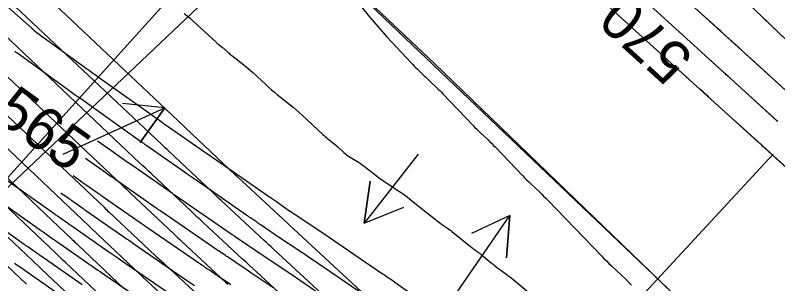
# Model space of a CAD drawing. Extents: x 954385 to 988206, y 1868364 to 1924553.
# Drawn here: x 955700.4 to 955807.8, y 1923000.7 to 1923038.5 of the extents above; entities that cross this region are included whole.
import ezdxf

# ---------------------------------------------------------------- set-up
doc = ezdxf.new("R2010")
doc.units = 0
for name, color, linetype in [('1', 7, 'Continuous'), ('Default', 7, 'Continuous'), ('Ex_Contour Labels', 7, 'Continuous'), ('Ex_Major Contours', 7, 'Continuous'), ('Ex_Minor Contours', 7, 'Continuous'), ('Perimeter', 7, 'Continuous'), ('Slopes', 7, 'Continuous')]:
    doc.layers.add(name, color=color, linetype=linetype)

msp = doc.modelspace()

# ---------------------------------------------------------------- linework, layer by layer
for points in [[(955695.79, 1923042.73), (955702.7, 1923036.62), (955702.73, 1923036.59), (955702.76, 1923036.56), (955702.79, 1923036.53), (955702.83, 1923036.51), (955702.96, 1923036.39), (955702.99, 1923036.37), (955703.02, 1923036.34), (955703.06, 1923036.31), (955703.09, 1923036.28), (955703.28, 1923036.12), (955703.33, 1923036.08), (955703.37, 1923036.04), (955703.41, 1923036.01), (955703.46, 1923035.98), (955710.41, 1923030.97), (955710.83, 1923030.66), (955711.25, 1923030.36), (955711.67, 1923030.06), (955712.09, 1923029.76), (955719.29, 1923024.66), (955719.38, 1923024.59), (955719.48, 1923024.52), (955719.58, 1923024.45), (955719.68, 1923024.38), (955721.09, 1923023.39), (955721.23, 1923023.29), (955721.37, 1923023.19), (955721.51, 1923023.09), (955721.65, 1923023), (955726.88, 1923019.34), (955727.32, 1923019.03), (955727.77, 1923018.73), (955728.21, 1923018.42), (955728.66, 1923018.11), (955735.73, 1923013.22), (955735.91, 1923013.1), (955736.09, 1923012.97), (955736.27, 1923012.85), (955736.45, 1923012.73), (955737.17, 1923012.23), (955737.35, 1923012.11), (955737.53, 1923011.98), (955737.71, 1923011.86), (955737.89, 1923011.73), (955738.88, 1923011.04), (955739.11, 1923010.89), (955739.34, 1923010.73), (955739.57, 1923010.58), (955739.8, 1923010.42), (955743.56, 1923007.92), (955743.91, 1923007.69), (955744.25, 1923007.46), (955744.6, 1923007.23), (955744.94, 1923007), (955752.13, 1923002.09), (955752.38, 1923001.92), (955752.63, 1923001.74), (955752.88, 1923001.57), (955753.13, 1923001.4), (955757.48, 1922998.34)], [(955724.18, 1923038.7), (955724.59, 1923038.37), (955724.99, 1923038.03), (955725.38, 1923037.68), (955728.7, 1923034.62), (955728.78, 1923034.54), (955728.87, 1923034.47), (955728.97, 1923034.39), (955729.06, 1923034.32), (955729.44, 1923034.03), (955729.53, 1923033.96), (955729.63, 1923033.88), (955729.72, 1923033.8), (955729.8, 1923033.72), (955730.37, 1923033.21), (955730.49, 1923033.1), (955730.62, 1923032.99), (955730.74, 1923032.88), (955730.88, 1923032.78), (955732.56, 1923031.47), (955732.89, 1923031.21), (955733.2, 1923030.95), (955733.51, 1923030.68), (955733.82, 1923030.4), (955735.66, 1923028.7), (955736.07, 1923028.33), (955736.49, 1923027.97), (955736.91, 1923027.61), (955737.34, 1923027.26), (955739.08, 1923025.87), (955739.52, 1923025.51), (955739.94, 1923025.16), (955740.36, 1923024.79), (955740.77, 1923024.41), (955743.71, 1923021.69), (955743.88, 1923021.54), (955744.04, 1923021.4), (955744.21, 1923021.26), (955744.38, 1923021.12), (955745.07, 1923020.57), (955745.25, 1923020.43), (955745.42, 1923020.29), (955745.58, 1923020.14), (955745.75, 1923020), (955746.67, 1923019.15), (955746.88, 1923018.97), (955747.1, 1923018.79), (955747.33, 1923018.63), (955747.56, 1923018.47), (955748.72, 1923017.77), (955748.99, 1923017.59), (955749.26, 1923017.42), (955749.52, 1923017.23), (955749.77, 1923017.03), (955751.22, 1923015.89), (955751.55, 1923015.64), (955751.89, 1923015.39), (955752.23, 1923015.15), (955752.57, 1923014.92), (955754.37, 1923013.75), (955754.78, 1923013.48), (955755.19, 1923013.19), (955755.58, 1923012.9), (955755.97, 1923012.59), (955759.58, 1923009.7), (955759.78, 1923009.54), (955759.98, 1923009.38), (955760.19, 1923009.23), (955760.4, 1923009.08), (955761.25, 1923008.5), (955761.46, 1923008.35), (955761.67, 1923008.2), (955761.87, 1923008.04), (955762.07, 1923007.88), (955764.72, 1923005.74), (955764.83, 1923005.65), (955764.94, 1923005.57), (955765.05, 1923005.49), (955765.16, 1923005.41), (955765.6, 1923005.1), (955765.71, 1923005.02), (955765.82, 1923004.94), (955765.93, 1923004.85), (955766.03, 1923004.77), (955767.44, 1923003.62), (955767.69, 1923003.42), (955767.94, 1923003.22), (955768.19, 1923003.03), (955768.45, 1923002.84), (955769.48, 1923002.09), (955769.74, 1923001.9), (955769.99, 1923001.7), (955770.24, 1923001.51), (955770.49, 1923001.3), (955775.51, 1922997.16)], [(955749.46, 1922999.13), (955742.2, 1923004.09), (955741.84, 1923004.34), (955741.48, 1923004.58), (955741.12, 1923004.82), (955740.75, 1923005.07), (955737.04, 1923007.53), (955736.8, 1923007.69), (955736.56, 1923007.85), (955736.33, 1923008.01), (955736.09, 1923008.17), (955735.01, 1923008.92), (955734.84, 1923009.03), (955734.67, 1923009.15), (955734.51, 1923009.26), (955734.34, 1923009.38), (955733.67, 1923009.84), (955733.51, 1923009.95), (955733.34, 1923010.06), (955733.17, 1923010.18), (955733.01, 1923010.29), (955725.84, 1923015.25), (955725.43, 1923015.53), (955725.02, 1923015.82), (955724.61, 1923016.1), (955724.2, 1923016.39), (955718.92, 1923020.07), (955718.77, 1923020.18), (955718.62, 1923020.28), (955718.47, 1923020.39), (955718.32, 1923020.49), (955716.91, 1923021.49), (955716.82, 1923021.55), (955716.74, 1923021.61), (955716.65, 1923021.67), (955716.56, 1923021.73), (955709.27, 1923026.91), (955708.88, 1923027.18), (955708.5, 1923027.45), (955708.12, 1923027.73), (955707.74, 1923028), (955700.73, 1923033.06), (955700.68, 1923033.1), (955700.62, 1923033.14), (955700.57, 1923033.18), (955700.52, 1923033.22), (955700.29, 1923033.42)], [(955747.37, 1922996.4), (955739.2, 1923002.01), (955739.14, 1923002.05), (955739.08, 1923002.09), (955739.02, 1923002.13), (955738.96, 1923002.17), (955735.23, 1923004.67), (955734.85, 1923004.92), (955734.47, 1923005.18), (955734.09, 1923005.44), (955733.71, 1923005.7), (955731.5, 1923007.2), (955731.46, 1923007.23), (955731.43, 1923007.25), (955731.39, 1923007.28), (955731.36, 1923007.3), (955731.19, 1923007.41), (955731.15, 1923007.44), (955731.1, 1923007.47), (955731.02, 1923007.53), (955730.99, 1923007.54), (955730.97, 1923007.56), (955730.95, 1923007.57), (955730.93, 1923007.58), (955722.74, 1923013.2), (955722.68, 1923013.24), (955722.63, 1923013.28), (955722.57, 1923013.32), (955722.51, 1923013.36), (955716.31, 1923017.68), (955716.26, 1923017.71), (955716.22, 1923017.74), (955716.18, 1923017.77), (955716.13, 1923017.8), (955714.36, 1923019.04), (955714.32, 1923019.07), (955714.3, 1923019.08), (955711.98, 1923020.73)], [(955736.66, 1923000.16), (955733.58, 1923002.22), (955733.24, 1923002.45), (955732.9, 1923002.68), (955732.56, 1923002.9), (955732.22, 1923003.13), (955730.4, 1923004.38), (955730.3, 1923004.45), (955730.2, 1923004.52), (955730.1, 1923004.58), (955730, 1923004.65), (955729.52, 1923004.97), (955729.46, 1923005.01), (955729.4, 1923005.05), (955729.34, 1923005.09), (955729.28, 1923005.13), (955729.03, 1923005.29), (955728.97, 1923005.33), (955728.91, 1923005.37), (955728.85, 1923005.42), (955728.79, 1923005.46), (955720.9, 1923010.87), (955720.73, 1923010.99), (955720.57, 1923011.1), (955720.4, 1923011.22), (955720.23, 1923011.33), (955714.42, 1923015.38), (955714.29, 1923015.47), (955714.16, 1923015.56), (955714.03, 1923015.65), (955713.9, 1923015.74), (955712.35, 1923016.83), (955712.31, 1923016.85), (955712.27, 1923016.88), (955712.23, 1923016.91), (955712.19, 1923016.94), (955710.25, 1923018.31)], [(955708.52, 1923015.9), (955710.08, 1923014.79), (955710.15, 1923014.75), (955710.21, 1923014.7), (955710.28, 1923014.65), (955710.34, 1923014.61), (955711.76, 1923013.62), (955711.93, 1923013.5), (955712.1, 1923013.38), (955712.27, 1923013.26), (955712.44, 1923013.14), (955717.96, 1923009.3), (955718.23, 1923009.11), (955718.51, 1923008.92), (955718.78, 1923008.73), (955719.06, 1923008.54), (955726.65, 1923003.33), (955726.75, 1923003.26), (955726.85, 1923003.19), (955726.95, 1923003.13), (955727.05, 1923003.06), (955727.46, 1923002.79), (955727.56, 1923002.72), (955727.66, 1923002.66), (955727.76, 1923002.59), (955727.86, 1923002.52), (955728.64, 1923002), (955728.8, 1923001.89), (955728.97, 1923001.78), (955729.13, 1923001.67), (955729.29, 1923001.56), (955730.74, 1923000.57)], [(955722.38, 1922999.07), (955715.22, 1923003.98), (955714.8, 1923004.27), (955714.39, 1923004.56), (955713.97, 1923004.85), (955713.56, 1923005.13), (955708.22, 1923008.85), (955708.1, 1923008.93), (955707.98, 1923009.01), (955707.86, 1923009.1), (955707.74, 1923009.18), (955706.33, 1923010.17), (955706.21, 1923010.26), (955706.09, 1923010.34), (955705.98, 1923010.42), (955705.86, 1923010.5), (955698.81, 1923015.5)], [(955696.53, 1923013.47), (955703.75, 1923008.36), (955703.89, 1923008.26), (955704.03, 1923008.16), (955704.17, 1923008.06), (955704.32, 1923007.96), (955705.73, 1923006.96), (955705.83, 1923006.9), (955705.92, 1923006.83), (955706.02, 1923006.77), (955706.11, 1923006.7), (955711.67, 1923002.83), (955712, 1923002.61), (955712.33, 1923002.38), (955712.66, 1923002.15), (955712.99, 1923001.92), (955720.24, 1922996.95)], [(955706.79, 1923013.48), (955707.97, 1923012.65), (955708.06, 1923012.58), (955708.15, 1923012.52), (955708.24, 1923012.46), (955708.33, 1923012.39), (955709.75, 1923011.4), (955709.9, 1923011.3), (955710.04, 1923011.19), (955710.19, 1923011.09), (955710.33, 1923010.99), (955715.68, 1923007.27), (955716.06, 1923007.01), (955716.45, 1923006.74), (955716.83, 1923006.47), (955717.22, 1923006.21), (955724.52, 1923001.2), (955724.65, 1923001.11), (955724.79, 1923001.01), (955724.93, 1923000.92), (955725.07, 1923000.83), (955725.63, 1923000.45)], [(955709.78, 1923000.53), (955704, 1923004.56), (955703.93, 1923004.6), (955703.86, 1923004.65), (955703.79, 1923004.7), (955703.73, 1923004.74), (955702.31, 1923005.74), (955702.14, 1923005.86), (955701.97, 1923005.98), (955701.81, 1923006.09), (955701.64, 1923006.21), (955694.24, 1923011.45)], [(955707.89, 1922998.23), (955701.89, 1923002.41), (955701.84, 1923002.44), (955701.8, 1923002.47), (955701.76, 1923002.5), (955701.72, 1923002.53), (955700.27, 1923003.54)]]:
    msp.add_lwpolyline(points)
at = {"layer": '1'}
for points in [[(955743.65, 1923081.24), (955762.9, 1923064.11), (955763.11, 1923063.93), (955763.31, 1923063.75), (955763.52, 1923063.56), (955763.72, 1923063.38), (955769.33, 1923058.39), (955770.05, 1923057.74), (955770.78, 1923057.09), (955771.5, 1923056.44), (955772.23, 1923055.78), (955777.91, 1923050.63), (955778.05, 1923050.5), (955778.19, 1923050.37), (955778.34, 1923050.25), (955778.48, 1923050.12), (955807.81, 1923023.49)], [(955834.01, 1922994.42), (955805.17, 1923020.49), (955805.12, 1923020.54), (955805.07, 1923020.59), (955805.01, 1923020.64), (955804.96, 1923020.69), (955776.62, 1923046.4), (955776.03, 1923046.94), (955775.44, 1923047.48), (955774.84, 1923048.01), (955774.25, 1923048.55), (955768.58, 1923053.69), (955768.3, 1923053.94), (955768.02, 1923054.19), (955767.75, 1923054.44), (955767.47, 1923054.69), (955761.86, 1923059.68), (955761.21, 1923060.27), (955760.55, 1923060.85), (955759.9, 1923061.43), (955759.24, 1923062.02), (955741.01, 1923078.24)], [(955781.68, 1923052.61), (955810.48, 1923026.47)], [(955813.53, 1923030.63), (955792.28, 1923051.03)], [(955701.7, 1923043.98), (955724.11, 1923022.85), (955724.18, 1923022.78), (955724.25, 1923022.71), (955724.32, 1923022.64), (955724.4, 1923022.58), (955731.4, 1923015.97), (955731.47, 1923015.91), (955731.53, 1923015.85), (955731.59, 1923015.79), (955731.66, 1923015.73), (955738.78, 1923009.14), (955738.87, 1923009.06), (955738.96, 1923008.98), (955754.12, 1922994.95)], [(955745.37, 1923044.39), (955750.28, 1923038.25), (955750.87, 1923037.53), (955751.48, 1923036.81), (955752.1, 1923036.1), (955752.74, 1923035.41), (955756.16, 1923031.74), (955756.37, 1923031.51), (955756.59, 1923031.29), (955756.81, 1923031.07), (955757.03, 1923030.85), (955757.94, 1923029.99), (955758.16, 1923029.78), (955758.39, 1923029.56), (955758.61, 1923029.35), (955758.84, 1923029.14), (955759.74, 1923028.29), (955759.96, 1923028.07), (955760.18, 1923027.85), (955760.4, 1923027.63), (955760.62, 1923027.41), (955764.88, 1923022.94), (955765.14, 1923022.68), (955765.39, 1923022.42), (955765.65, 1923022.17), (955765.92, 1923021.91), (955766.98, 1923020.91), (955767.24, 1923020.66), (955767.5, 1923020.4), (955767.76, 1923020.14), (955768.01, 1923019.88), (955771.84, 1923015.89), (955772.13, 1923015.6), (955772.42, 1923015.3), (955772.72, 1923015.01), (955773.02, 1923014.73), (955774.22, 1923013.59), (955774.52, 1923013.31), (955774.81, 1923013.02), (955775.1, 1923012.73), (955775.39, 1923012.43), (955782.96, 1923004.59), (955783.31, 1923004.23), (955783.66, 1923003.88), (955784.02, 1923003.53), (955784.38, 1923003.18), (955786.47, 1923001.21), (955786.51, 1923001.17), (955786.55, 1923001.13), (955786.59, 1923001.1), (955786.62, 1923001.06), (955786.78, 1923000.91), (955786.82, 1923000.87), (955786.85, 1923000.83), (955786.89, 1923000.8), (955786.93, 1923000.76), (955787.19, 1923000.48)], [(955765.39, 1922979.09), (955736.77, 1923005.56), (955736.44, 1923005.86), (955736.11, 1923006.16), (955735.78, 1923006.46), (955735.46, 1923006.77), (955729.36, 1923012.41), (955729.07, 1923012.68), (955728.77, 1923012.96), (955728.48, 1923013.23), (955728.19, 1923013.51), (955722.03, 1923019.31), (955721.76, 1923019.56), (955721.49, 1923019.81), (955721.22, 1923020.07), (955720.96, 1923020.32), (955698.83, 1923041.19)], [(955762.57, 1922976.25), (955734.31, 1923002.38), (955733.83, 1923002.82), (955733.35, 1923003.26), (955732.88, 1923003.71), (955732.4, 1923004.15), (955726.89, 1923009.24), (955726.46, 1923009.65), (955726.02, 1923010.06), (955725.58, 1923010.47), (955725.14, 1923010.88), (955719.53, 1923016.17), (955719.13, 1923016.54), (955718.74, 1923016.92), (955718.34, 1923017.29), (955717.94, 1923017.66), (955696.1, 1923038.27)], [(955693.33, 1923035.38), (955715.41, 1923014.56), (955715.69, 1923014.29), (955715.98, 1923014.02), (955716.26, 1923013.75), (955716.55, 1923013.48), (955722.7, 1923007.69), (955722.98, 1923007.42), (955723.26, 1923007.16), (955723.54, 1923006.9), (955723.82, 1923006.64), (955730.06, 1923000.86), (955730.33, 1923000.62)], [(955690.69, 1923032.38), (955712.88, 1923011.45), (955713.05, 1923011.28), (955713.22, 1923011.12), (955713.39, 1923010.96), (955713.57, 1923010.8), (955720.14, 1923004.6), (955720.32, 1923004.43), (955720.5, 1923004.26), (955720.68, 1923004.1), (955720.86, 1923003.93), (955727.44, 1922997.84)], [(955688.37, 1923029.97), (955710.73, 1923008.83), (955710.81, 1923008.75), (955710.89, 1923008.68), (955710.97, 1923008.6), (955711.05, 1923008.52), (955718.01, 1923001.95), (955718.09, 1923001.88), (955718.16, 1923001.81), (955718.24, 1923001.74), (955718.32, 1923001.67), (955725.34, 1922995.12)], [(955686.3, 1923027.8), (955708.41, 1923006.9), (955708.62, 1923006.7), (955708.82, 1923006.5), (955709.03, 1923006.31), (955709.24, 1923006.11), (955715.69, 1923000.01)], [(955713.38, 1922998.08), (955707.43, 1923003.69), (955707.09, 1923004.01), (955706.76, 1923004.33), (955706.42, 1923004.65), (955706.08, 1923004.96), (955684.19, 1923025.66)], [(955711.06, 1922996.14), (955705.61, 1923001.29), (955705.15, 1923001.72), (955704.69, 1923002.16), (955704.23, 1923002.59), (955703.77, 1923003.03), (955682.09, 1923023.52)], [(955701.95, 1923000.62), (955679.99, 1923021.38)]]:
    msp.add_lwpolyline(points, dxfattribs=at)
at = {"layer": 'Default'}
msp.add_line((955858.37, 1922937.15), (955453.2, 1923322.8), dxfattribs=at)
at = {"layer": 'Ex_Major Contours'}
msp.add_lwpolyline([(955811.62, 1923014.66), (955805.97, 1923019.76), (955805.92, 1923019.81), (955805.87, 1923019.86), (955805.81, 1923019.91), (955805.76, 1923019.96), (955805.53, 1923020.17), (955805.44, 1923020.25), (955805.34, 1923020.34), (955805.16, 1923020.51), (955805.11, 1923020.55), (955805.07, 1923020.59), (955805.02, 1923020.63), (955804.97, 1923020.67), (955802.58, 1923022.85), (955802.17, 1923023.22), (955801.75, 1923023.6), (955801.34, 1923023.97), (955800.92, 1923024.35), (955798.43, 1923026.61), (955798.05, 1923026.96), (955797.66, 1923027.31), (955797.27, 1923027.66), (955796.88, 1923028.01), (955795.33, 1923029.42), (955794.95, 1923029.77)], dxfattribs=at)
at = {"layer": 'Ex_Minor Contours'}
for points in [[(955802, 1923041.69), (955806.41, 1923037.46), (955806.52, 1923037.36), (955806.69, 1923037.2), (955806.74, 1923037.14), (955813.53, 1923030.63)], [(955810.48, 1923026.47), (955804.05, 1923032.31), (955803.61, 1923032.71), (955803.17, 1923033.1), (955802.73, 1923033.5), (955802.3, 1923033.9), (955800.54, 1923035.5), (955800.1, 1923035.89), (955799.66, 1923036.29), (955799.22, 1923036.69), (955798.78, 1923037.09), (955796.6, 1923039.07)], [(955807.82, 1923023.49), (955807.73, 1923023.57), (955807.63, 1923023.66), (955801.04, 1923029.64), (955800.79, 1923029.87), (955800.54, 1923030.09), (955800.42, 1923030.21), (955800.29, 1923030.32), (955797.63, 1923032.73)]]:
    msp.add_lwpolyline(points, dxfattribs=at)
at = {"layer": 'Perimeter'}
msp.add_lwpolyline([(955697.28, 1923091.04), (955727.6, 1923061.71), (955759.46, 1923031.62), (955791.18, 1923001.07), (955820.68, 1922972.26), (955842.26, 1922950.95), (955802.77, 1922910.95)], dxfattribs=at)
at = {"layer": 'Slopes'}
for points in [[(955657.13, 1922968.93), (955793.64, 1923120.1), (955792.39, 1923114.23), (955793.64, 1923120.1), (955787.94, 1923118.25)], [(955757.13, 1923068.93), (955634.79, 1922953.25), (955636.5, 1922959), (955634.79, 1922953.25), (955640.63, 1922954.64)], [(955707.13, 1923018.93), (955721.43, 1923025.45), (955717.95, 1923020.57), (955721.43, 1923025.45), (955715.46, 1923026.03)], [(955807.13, 1923018.93), (955642.24, 1922841.02), (955643.57, 1922846.87), (955642.24, 1922841.02), (955647.97, 1922842.79)], [(955757.13, 1923018.93), (955749.54, 1923009.18), (955750.36, 1923015.12), (955749.54, 1923009.18), (955755.1, 1923011.44)], [(955707.13, 1922918.93), (955770.06, 1923010.3), (955769.58, 1923004.32), (955770.06, 1923010.3), (955764.64, 1923007.73)]]:
    msp.add_lwpolyline(points, dxfattribs=at)

# ---------------------------------------------------------------- texts
msp.add_text('565', height=6, rotation=324.4238).set_placement((955697.17, 1923023.98))
at = {"layer": 'Ex_Contour Labels'}
msp.add_text('570', height=6, rotation=137.778, dxfattribs=at).set_placement((955796.17, 1923032.71))

doc.saveas('drawing.dxf')
